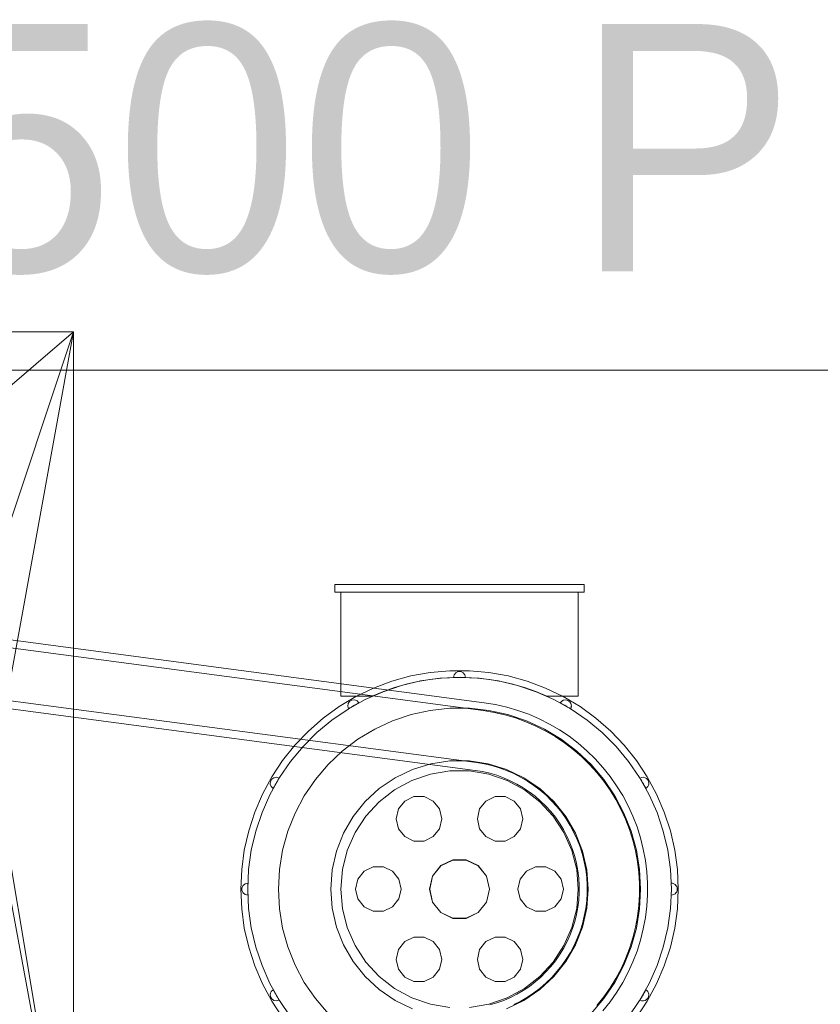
# Model space of a CAD drawing. Header units: millimetres. Extents: x -4738 to 65662, y -68080 to 6847.
# Tile 934 of 1056: x 25776 to 26585, y 1500 to 2495. Entities that reach past the tile are written whole.
import ezdxf

# ---------------------------------------------------------------- set-up
doc = ezdxf.new("R2010")
doc.units = ezdxf.units.MM
doc.layers.add('COTAS_P', color=1, linetype='Continuous', lineweight=0)
doc.layers.add('lateral_briquetadora', color=7, linetype='Continuous', lineweight=0)
doc.dimstyles.new('R19_100', dxfattribs={"dimtxt": 250, "dimasz": 150, "dimexe": 150, "dimexo": 80, "dimgap": 100, "dimtad": 1, "dimtih": 1, "dimtoh": 1, "dimdsep": 46, "dimcen": 0.09, "dimadec": 0, "dimazin": 0, "dimtfac": 1, "dimtdec": 4, "dimtofl": 0, "dimtmove": 0, "dimatfit": 3, "dimfxl": 1, "dimtolj": 1, "dimtzin": 0, "dimarcsym": 0})

# ---------------------------------------------------------------- blocks, each defined once
blk = doc.blocks.new('DIM_R31_7')
at = {"layer": 'COTAS_P'}
for p, q in [((24250.07, 2141), (24400.07, 2186)), ((26750.07, 2141), (26600.07, 2186)), ((24250.07, 1241), (24250.07, 2141)), ((24250.07, 2141), (26750.07, 2141)), ((24250.07, 2141), (24400.07, 2096)), ((26750.07, 2141), (26600.07, 2096)), ((26750.07, 1241), (26750.07, 2141))]:
    blk.add_line(p, q, dxfattribs=at)
blk.add_text('2500 P', height=250, dxfattribs=at).set_placement((25500.07, 2241))

msp = doc.modelspace()

# ---------------------------------------------------------------- linework, layer by layer
at = {"layer": 'lateral_briquetadora'}
for p, q in [((25830.067, 2180), (25350.067, 2180)), ((25830.067, 2180), (25550.067, 1940)), ((25645.775, 2180), (25830.067, 2180)), ((25647.911, 2180), (25830.067, 2180)), ((25650.067, 2180), (25830.067, 2180)), ((25652.224, 2180), (25830.067, 2180)), ((25654.359, 2180), (25830.067, 2180)), ((25656.454, 2180), (25830.067, 2180)), ((25658.487, 2180), (25830.067, 2180)), ((25660.438, 2180), (25830.067, 2180)), ((25662.29, 2180), (25830.067, 2180)), ((25664.024, 2180), (25830.067, 2180)), ((25830.067, 2180), (25665.624, 2180)), ((25830.067, 2180), (25667.074, 2180)), ((25830.067, 2180), (25668.36, 2180)), ((25830.067, 2180), (25669.47, 2180)), ((25830.067, 2180), (25670.393, 2180)), ((25830.067, 2180), (25671.12, 2180)), ((25830.067, 2180), (25671.645, 2180)), ((25830.067, 2180), (25671.962, 2180)), ((25672.067, 2180), (25830.067, 2180)), ((25830.067, 2180), (25750.067, 1940)), ((25750.067, 1740), (25830.067, 2180)), ((25830.067, 1320), (25830.067, 2180)), ((26245.072, 1804.947), (24498.76, 2036.782)), ((26244.019, 1797.017), (24497.707, 2028.852)), ((26237.044, 1744.478), (24490.733, 1976.313)), ((26235.991, 1736.548), (24489.68, 1968.382)), ((26094.067, 1916.6), (26094.067, 1924.6)), ((26094.067, 1924.6), (26346.067, 1924.6)), ((26346.067, 1924.6), (26346.067, 1916.6)), ((26346.067, 1916.6), (26094.067, 1916.6)), ((26100.067, 1811.6), (26100.067, 1916.6)), ((26100.067, 1916.6), (26340.067, 1916.6)), ((26340.067, 1916.6), (26340.067, 1811.6)), ((26151.775, 1826.783), (26170.89, 1832.059)), ((26170.89, 1832.059), (26190.402, 1835.6)), ((26190.402, 1835.6), (26210.152, 1837.377)), ((26210.152, 1837.377), (26229.983, 1837.377)), ((26214.662, 1833.203), (26214.067, 1830.6)), ((26216.327, 1835.291), (26214.662, 1833.203)), ((26218.732, 1836.45), (26216.327, 1835.291)), ((26221.403, 1836.45), (26218.732, 1836.45)), ((26223.808, 1835.291), (26221.403, 1836.45)), ((26225.473, 1833.203), (26223.808, 1835.291)), ((26226.067, 1830.6), (26225.473, 1833.203)), ((26229.983, 1837.377), (26249.733, 1835.6)), ((26249.733, 1835.6), (26269.245, 1832.059)), ((26269.245, 1832.059), (26288.36, 1826.783)), ((26133.209, 1819.816), (26151.775, 1826.783)), ((26142.762, 1816.149), (26161.504, 1822.431)), ((26166.164, 1823.7), (26154.525, 1820.316)), ((26161.504, 1822.431), (26180.745, 1826.956)), ((26177.976, 1826.42), (26166.164, 1823.7)), ((26189.923, 1828.466), (26177.976, 1826.42)), ((26180.745, 1826.956), (26200.322, 1829.687)), ((26201.966, 1829.833), (26189.923, 1828.466)), ((26200.322, 1829.687), (26220.067, 1830.6)), ((26214.068, 1830.516), (26201.966, 1829.833)), ((26214.067, 1830.588), (26214.067, 1830.6)), ((26214.068, 1830.576), (26214.067, 1830.588)), ((26214.068, 1830.564), (26214.068, 1830.576)), ((26214.068, 1830.552), (26214.068, 1830.564)), ((26214.068, 1830.516), (26215.782, 1830.557)), ((26214.068, 1830.54), (26214.068, 1830.552)), ((26214.068, 1830.528), (26214.068, 1830.54)), ((26214.068, 1830.516), (26214.068, 1830.528)), ((26215.782, 1830.557), (26217.496, 1830.585)), ((26217.496, 1830.585), (26219.21, 1830.598)), ((26219.21, 1830.598), (26220.925, 1830.598)), ((26220.067, 1830.6), (26239.813, 1829.687)), ((26220.925, 1830.598), (26222.639, 1830.585)), ((26222.639, 1830.585), (26224.353, 1830.557)), ((26224.353, 1830.557), (26226.067, 1830.516)), ((26226.067, 1830.588), (26226.067, 1830.6)), ((26226.067, 1830.576), (26226.067, 1830.588)), ((26226.067, 1830.564), (26226.067, 1830.576)), ((26226.067, 1830.552), (26226.067, 1830.564)), ((26226.067, 1830.54), (26226.067, 1830.552)), ((26226.067, 1830.528), (26226.067, 1830.54)), ((26226.067, 1830.516), (26226.067, 1830.528)), ((26238.169, 1829.833), (26226.067, 1830.516)), ((26250.212, 1828.466), (26238.169, 1829.833)), ((26239.813, 1829.687), (26259.39, 1826.956)), ((26262.159, 1826.42), (26250.212, 1828.466)), ((26259.39, 1826.956), (26278.631, 1822.431)), ((26273.971, 1823.7), (26262.159, 1826.42)), ((26285.61, 1820.316), (26273.971, 1823.7)), ((26278.631, 1822.431), (26297.373, 1816.149)), ((26288.36, 1826.783), (26306.926, 1819.816)), ((26131.914, 1811.6), (26100.067, 1811.6)), ((26115.343, 1811.212), (26133.209, 1819.816)), ((26124.679, 1808.165), (26142.762, 1816.149)), ((26143.096, 1816.278), (26131.914, 1811.6)), ((26154.525, 1820.316), (26143.096, 1816.278)), ((26297.039, 1816.278), (26285.61, 1820.316)), ((26308.221, 1811.6), (26297.039, 1816.278)), ((26297.373, 1816.149), (26315.455, 1808.165)), ((26306.926, 1819.816), (26324.792, 1811.212)), ((26340.067, 1811.6), (26308.221, 1811.6)), ((26098.319, 1801.041), (26115.343, 1811.212)), ((26107.089, 1801.421), (26107.469, 1804.088)), ((26107.411, 1798.546), (26124.679, 1808.165)), ((26107.469, 1804.088), (26108.978, 1806.32)), ((26108.978, 1806.32), (26111.31, 1807.666)), ((26110.848, 1800.63), (26112.326, 1801.499)), ((26111.31, 1807.666), (26113.997, 1807.857)), ((26112.326, 1801.499), (26113.811, 1802.357)), ((26113.811, 1802.357), (26115.302, 1803.202)), ((26113.997, 1807.857), (26116.497, 1806.853)), ((26115.302, 1803.202), (26116.8, 1804.035)), ((26116.497, 1806.853), (26118.305, 1804.856)), ((26116.8, 1804.035), (26118.305, 1804.856)), ((26256.546, 1803.065), (26245.072, 1804.947)), ((26267.884, 1800.485), (26256.546, 1803.065)), ((26315.455, 1808.165), (26332.724, 1798.546)), ((26321.83, 1804.856), (26323.27, 1806.575)), ((26321.83, 1804.856), (26323.335, 1804.035)), ((26323.27, 1806.575), (26325.242, 1807.645)), ((26323.335, 1804.035), (26324.833, 1803.202)), ((26324.792, 1811.212), (26341.816, 1801.041)), ((26324.833, 1803.202), (26326.324, 1802.357)), ((26325.242, 1807.645), (26327.468, 1807.916)), ((26326.324, 1802.357), (26327.809, 1801.499)), ((26327.468, 1807.916), (26329.638, 1807.351)), ((26327.809, 1801.499), (26329.287, 1800.63)), ((26329.638, 1807.351), (26331.449, 1806.028)), ((26331.449, 1806.028), (26332.648, 1804.133)), ((26332.648, 1804.133), (26333.067, 1801.929)), ((26333.067, 1801.929), (26333.05, 1801.469)), ((26082.276, 1789.385), (26098.319, 1801.041)), ((26091.104, 1787.376), (26107.411, 1798.546)), ((26107.914, 1798.857), (26107.089, 1801.421)), ((26107.914, 1798.857), (26109.378, 1799.749)), ((26109.378, 1799.749), (26110.848, 1800.63)), ((26152.332, 1786.603), (26171.11, 1792.93)), ((26171.11, 1792.93), (26190.461, 1797.189)), ((26190.461, 1797.189), (26210.16, 1799.332)), ((26210.16, 1799.332), (26229.975, 1799.332)), ((26229.975, 1799.332), (26249.674, 1797.189)), ((26255.01, 1795.214), (26244.019, 1797.017)), ((26249.674, 1797.189), (26269.025, 1792.93)), ((26265.87, 1792.742), (26255.01, 1795.214)), ((26276.559, 1789.611), (26265.87, 1792.742)), ((26279.042, 1797.216), (26267.884, 1800.485)), ((26269.025, 1792.93), (26287.803, 1786.603)), ((26289.98, 1793.27), (26279.042, 1797.216)), ((26300.656, 1788.663), (26289.98, 1793.27)), ((26329.287, 1800.63), (26330.757, 1799.749)), ((26330.757, 1799.749), (26332.221, 1798.857)), ((26332.442, 1799.261), (26332.221, 1798.857)), ((26332.63, 1799.682), (26332.442, 1799.261)), ((26332.787, 1800.115), (26332.63, 1799.682)), ((26332.724, 1798.546), (26349.031, 1787.376)), ((26332.909, 1800.559), (26332.787, 1800.115)), ((26332.997, 1801.011), (26332.909, 1800.559)), ((26333.05, 1801.469), (26332.997, 1801.011)), ((26341.816, 1801.041), (26357.859, 1789.385)), ((26067.343, 1776.338), (26082.276, 1789.385)), ((26075.897, 1774.748), (26091.104, 1787.376)), ((26134.349, 1778.283), (26152.332, 1786.603)), ((26287.036, 1785.831), (26276.559, 1789.611)), ((26297.262, 1781.418), (26287.036, 1785.831)), ((26287.803, 1786.603), (26305.786, 1778.283)), ((26311.03, 1783.411), (26300.656, 1788.663)), ((26321.063, 1777.535), (26311.03, 1783.411)), ((26349.031, 1787.376), (26364.238, 1774.748)), ((26357.859, 1789.385), (26372.792, 1776.338)), ((26053.639, 1762.004), (26067.343, 1776.338)), ((26061.92, 1760.771), (26075.897, 1774.748)), ((26117.37, 1768.067), (26134.349, 1778.283)), ((26307.2, 1776.387), (26297.262, 1781.418)), ((26305.786, 1778.283), (26322.765, 1768.067)), ((26316.81, 1770.758), (26307.2, 1776.387)), ((26330.718, 1771.055), (26321.063, 1777.535)), ((26364.238, 1774.748), (26378.215, 1760.771)), ((26372.792, 1776.338), (26386.496, 1762.004)), ((26041.275, 1746.501), (26053.639, 1762.004)), ((26101.596, 1756.076), (26117.37, 1768.067)), ((26326.059, 1764.552), (26316.81, 1770.758)), ((26322.765, 1768.067), (26338.539, 1756.076)), ((26334.911, 1757.792), (26326.059, 1764.552)), ((26339.959, 1763.998), (26330.718, 1771.055)), ((26348.75, 1756.388), (26339.959, 1763.998)), ((26386.496, 1762.004), (26398.86, 1746.501)), ((26049.292, 1745.564), (26061.92, 1760.771)), ((26087.21, 1742.449), (26101.596, 1756.076)), ((26343.332, 1750.502), (26334.911, 1757.792)), ((26338.539, 1756.076), (26352.925, 1742.449)), ((26357.06, 1748.255), (26348.75, 1756.388)), ((26378.215, 1760.771), (26390.843, 1745.564)), ((26030.35, 1729.951), (26041.275, 1746.501)), ((26038.121, 1729.256), (26049.292, 1745.564)), ((26074.382, 1727.347), (26087.21, 1742.449)), ((26172.573, 1737.614), (26191.14, 1743.341)), ((26191.14, 1743.341), (26210.353, 1746.236)), ((26210.353, 1746.236), (26229.782, 1746.236)), ((26229.782, 1746.236), (26248.995, 1743.341)), ((26244.835, 1743.2), (26237.044, 1744.478)), ((26252.532, 1741.448), (26244.835, 1743.2)), ((26248.995, 1743.341), (26267.562, 1737.614)), ((26351.292, 1742.712), (26343.332, 1750.502)), ((26358.76, 1734.449), (26351.292, 1742.712)), ((26352.925, 1742.449), (26365.753, 1727.347)), ((26364.857, 1739.629), (26357.06, 1748.255)), ((26390.843, 1745.564), (26402.014, 1729.256)), ((26398.86, 1746.501), (26409.785, 1729.951)), ((25820.656, 1320), (25750.067, 1740)), ((26155.067, 1729.183), (26172.573, 1737.614)), ((26171.864, 1726.493), (26190.609, 1732.928)), ((26190.609, 1732.928), (26210.158, 1736.19)), ((26210.158, 1736.19), (26229.977, 1736.19)), ((26229.977, 1736.19), (26249.526, 1732.928)), ((26243.299, 1735.349), (26235.991, 1736.548)), ((26250.519, 1733.706), (26243.299, 1735.349)), ((26249.526, 1732.928), (26268.271, 1726.493)), ((26257.625, 1731.624), (26250.519, 1733.706)), ((26260.108, 1739.228), (26252.532, 1741.448)), ((26267.534, 1736.55), (26260.108, 1739.228)), ((26274.783, 1733.421), (26267.534, 1736.55)), ((26267.562, 1737.614), (26285.067, 1729.183)), ((26281.826, 1729.856), (26274.783, 1733.421)), ((26365.709, 1725.744), (26358.76, 1734.449)), ((26372.111, 1730.542), (26364.857, 1739.629)), ((26020.953, 1712.488), (26030.35, 1729.951)), ((26028.503, 1711.988), (26038.121, 1729.256)), ((26028.811, 1722.67), (26029.001, 1725.357)), ((26029.815, 1720.171), (26028.811, 1722.67)), ((26029.001, 1725.357), (26030.348, 1727.69)), ((26030.348, 1727.69), (26032.58, 1729.198)), ((26032.58, 1729.198), (26035.246, 1729.578)), ((26033.466, 1721.365), (26034.311, 1722.857)), ((26034.311, 1722.857), (26035.168, 1724.341)), ((26035.168, 1724.341), (26036.037, 1725.819)), ((26035.246, 1729.578), (26037.811, 1728.754)), ((26036.037, 1725.819), (26036.918, 1727.29)), ((26036.918, 1727.29), (26037.811, 1728.754)), ((26063.263, 1710.946), (26074.382, 1727.347)), ((26139.014, 1718.238), (26155.067, 1729.183)), ((26154.434, 1717.06), (26171.864, 1726.493)), ((26264.591, 1729.111), (26257.625, 1731.624)), ((26271.389, 1726.177), (26264.591, 1729.111)), ((26268.271, 1726.493), (26285.701, 1717.06)), ((26277.996, 1722.832), (26271.389, 1726.177)), ((26284.386, 1719.09), (26277.996, 1722.832)), ((26288.638, 1725.866), (26281.826, 1729.856)), ((26285.067, 1729.183), (26301.121, 1718.238)), ((26295.193, 1721.467), (26288.638, 1725.866)), ((26372.113, 1716.631), (26365.709, 1725.744)), ((26365.753, 1727.347), (26376.872, 1710.946)), ((26378.796, 1721.028), (26372.111, 1730.542)), ((26402.014, 1729.256), (26411.632, 1711.988)), ((26402.324, 1728.754), (26403.992, 1729.433)), ((26402.324, 1728.754), (26403.217, 1727.29)), ((26403.217, 1727.29), (26404.098, 1725.819)), ((26403.992, 1729.433), (26405.785, 1729.587)), ((26404.098, 1725.819), (26404.967, 1724.341)), ((26404.967, 1724.341), (26405.824, 1722.857)), ((26405.785, 1729.587), (26407.544, 1729.203)), ((26405.824, 1722.857), (26406.669, 1721.365)), ((26407.544, 1729.203), (26409.11, 1728.313)), ((26409.11, 1728.313), (26410.341, 1727)), ((26409.785, 1729.951), (26419.182, 1712.488)), ((26410.341, 1727), (26411.127, 1725.38)), ((26411.328, 1722.694), (26411.123, 1721.809)), ((26411.127, 1725.38), (26411.397, 1723.6)), ((26411.397, 1723.6), (26411.328, 1722.694)), ((26013.16, 1694.254), (26020.953, 1712.488)), ((26020.518, 1693.906), (26028.503, 1711.988)), ((26031.811, 1718.362), (26029.815, 1720.171)), ((26031.811, 1718.362), (26032.632, 1719.867)), ((26032.632, 1719.867), (26033.466, 1721.365)), ((26124.771, 1705.022), (26139.014, 1718.238)), ((26138.794, 1704.887), (26154.434, 1717.06)), ((26290.534, 1714.964), (26284.386, 1719.09)), ((26285.701, 1717.06), (26301.341, 1704.887)), ((26296.419, 1710.469), (26290.534, 1714.964)), ((26301.467, 1716.675), (26295.193, 1721.467)), ((26301.121, 1718.238), (26315.364, 1705.022)), ((26307.436, 1711.509), (26301.467, 1716.675)), ((26377.947, 1707.143), (26372.113, 1716.631)), ((26384.887, 1711.123), (26378.796, 1721.028)), ((26406.669, 1721.365), (26407.503, 1719.867)), ((26407.503, 1719.867), (26408.324, 1718.362)), ((26409.081, 1718.864), (26408.324, 1718.362)), ((26409.754, 1719.475), (26409.081, 1718.864)), ((26410.327, 1720.18), (26409.754, 1719.475)), ((26410.787, 1720.964), (26410.327, 1720.18)), ((26411.123, 1721.809), (26410.787, 1720.964)), ((26411.632, 1711.988), (26419.617, 1693.906)), ((26419.182, 1712.488), (26426.975, 1694.254)), ((26053.981, 1693.44), (26063.263, 1710.946)), ((26112.656, 1689.832), (26124.771, 1705.022)), ((26125.371, 1690.306), (26138.794, 1704.887)), ((26158.345, 1697.593), (26164.727, 1705.596)), ((26164.727, 1705.596), (26173.95, 1710.037)), ((26173.95, 1710.037), (26184.185, 1710.037)), ((26184.185, 1710.037), (26193.408, 1705.596)), ((26193.408, 1705.596), (26199.79, 1697.593)), ((26240.345, 1697.593), (26246.727, 1705.596)), ((26246.727, 1705.596), (26255.95, 1710.037)), ((26255.95, 1710.037), (26266.185, 1710.037)), ((26266.185, 1710.037), (26275.408, 1705.596)), ((26275.408, 1705.596), (26281.79, 1697.593)), ((26302.018, 1705.623), (26296.419, 1710.469)), ((26301.341, 1704.887), (26314.764, 1690.306)), ((26307.31, 1700.443), (26302.018, 1705.623)), ((26313.078, 1705.987), (26307.436, 1711.509)), ((26318.372, 1700.13), (26313.078, 1705.987)), ((26315.364, 1705.022), (26327.479, 1689.832)), ((26376.872, 1710.946), (26386.154, 1693.44)), ((26383.19, 1697.316), (26377.947, 1707.143)), ((26390.36, 1700.864), (26384.887, 1711.123)), ((25819.673, 1320), (25750.067, 1695)), ((26007.032, 1675.394), (26013.16, 1694.254)), ((26014.237, 1675.164), (26020.518, 1693.906)), ((26046.647, 1675.032), (26053.981, 1693.44)), ((26156.067, 1687.614), (26158.345, 1697.593)), ((26199.79, 1697.593), (26202.067, 1687.614)), ((26238.067, 1687.614), (26240.345, 1697.593)), ((26281.79, 1697.593), (26284.067, 1687.614)), ((26312.275, 1694.95), (26307.31, 1700.443)), ((26316.895, 1689.163), (26312.275, 1694.95)), ((26323.297, 1693.96), (26318.372, 1700.13)), ((26327.836, 1687.501), (26323.297, 1693.96)), ((26387.822, 1687.187), (26383.19, 1697.316)), ((26386.154, 1693.44), (26393.488, 1675.032)), ((26395.195, 1690.29), (26390.36, 1700.864)), ((26419.617, 1693.906), (26425.898, 1675.164)), ((26426.975, 1694.254), (26433.103, 1675.394)), ((26102.942, 1673.005), (26112.656, 1689.832)), ((26114.531, 1673.714), (26125.371, 1690.306)), ((26158.345, 1677.635), (26156.067, 1687.614)), ((26202.067, 1687.614), (26199.79, 1677.635)), ((26240.345, 1677.635), (26238.067, 1687.614)), ((26284.067, 1687.614), (26281.79, 1677.635)), ((26314.764, 1690.306), (26325.604, 1673.714)), ((26321.153, 1683.104), (26316.895, 1689.163)), ((26325.031, 1676.796), (26321.153, 1683.104)), ((26327.479, 1689.832), (26337.193, 1673.005)), ((26331.971, 1680.776), (26327.836, 1687.501)), ((26391.825, 1676.794), (26387.822, 1687.187)), ((26399.375, 1679.44), (26395.195, 1690.29)), ((26002.619, 1656.061), (26007.032, 1675.394)), ((26009.711, 1655.922), (26014.237, 1675.164)), ((26041.346, 1655.94), (26046.647, 1675.032)), ((26095.843, 1654.918), (26102.942, 1673.005)), ((26106.569, 1655.564), (26114.531, 1673.714)), ((26164.727, 1669.632), (26158.345, 1677.635)), ((26199.79, 1677.635), (26193.408, 1669.632)), ((26246.727, 1669.632), (26240.345, 1677.635)), ((26281.79, 1677.635), (26275.408, 1669.632)), ((26328.517, 1670.263), (26325.031, 1676.796)), ((26325.604, 1673.714), (26333.566, 1655.564)), ((26335.687, 1673.811), (26331.971, 1680.776)), ((26338.97, 1666.632), (26335.687, 1673.811)), ((26337.193, 1673.005), (26344.292, 1654.918)), ((26395.186, 1666.175), (26391.825, 1676.794)), ((26393.488, 1675.032), (26398.789, 1655.94)), ((26402.883, 1668.354), (26399.375, 1679.44)), ((26425.898, 1675.164), (26430.424, 1655.922)), ((26433.103, 1675.394), (26437.516, 1656.061)), ((26173.95, 1665.191), (26164.727, 1669.632)), ((26184.185, 1665.191), (26173.95, 1665.191)), ((26193.408, 1669.632), (26184.185, 1665.191)), ((26255.95, 1665.191), (26246.727, 1669.632)), ((26266.185, 1665.191), (26255.95, 1665.191)), ((26275.408, 1669.632), (26266.185, 1665.191)), ((26331.596, 1663.529), (26328.517, 1670.263)), ((26334.258, 1656.619), (26331.596, 1663.529)), ((26341.808, 1659.265), (26338.97, 1666.632)), ((26397.89, 1655.37), (26395.186, 1666.175)), ((26405.706, 1657.074), (26402.883, 1668.354)), ((25999.957, 1636.41), (26002.619, 1656.061)), ((26006.98, 1636.345), (26009.711, 1655.922)), ((26038.14, 1636.386), (26041.346, 1655.94)), ((26091.519, 1635.975), (26095.843, 1654.918)), ((26101.704, 1636.351), (26106.569, 1655.564)), ((26333.566, 1655.564), (26338.431, 1636.351)), ((26336.492, 1649.559), (26334.258, 1656.619)), ((26344.19, 1651.738), (26341.808, 1659.265)), ((26344.292, 1654.918), (26348.615, 1635.975)), ((26399.929, 1644.42), (26397.89, 1655.37)), ((26398.789, 1655.94), (26401.995, 1636.386)), ((26407.835, 1645.643), (26405.706, 1657.074)), ((26430.424, 1655.922), (26433.155, 1636.345)), ((26437.516, 1656.061), (26440.178, 1636.41)), ((26201.113, 1640.368), (26213.303, 1646.238)), ((26213.356, 1646.006), (26201.261, 1640.182)), ((26213.303, 1646.238), (26226.832, 1646.238)), ((26226.779, 1646.006), (26213.356, 1646.006)), ((26238.873, 1640.182), (26226.779, 1646.006)), ((26226.832, 1646.238), (26239.022, 1640.368)), ((26338.29, 1642.376), (26336.492, 1649.559)), ((26339.645, 1635.096), (26338.29, 1642.376)), ((26346.107, 1644.08), (26344.19, 1651.738)), ((26347.551, 1636.319), (26346.107, 1644.08)), ((26401.294, 1633.366), (26399.929, 1644.42)), ((26409.26, 1634.103), (26407.835, 1645.643)), ((25999.067, 1616.6), (25999.957, 1636.41)), ((26006.067, 1616.6), (26006.98, 1636.345)), ((26037.067, 1616.6), (26038.14, 1636.386)), ((26090.067, 1616.6), (26091.519, 1635.975)), ((26100.067, 1616.6), (26101.704, 1636.351)), ((26117.345, 1626.579), (26123.727, 1634.582)), ((26123.727, 1634.582), (26132.95, 1639.023)), ((26132.95, 1639.023), (26143.185, 1639.023)), ((26143.185, 1639.023), (26152.408, 1634.582)), ((26152.408, 1634.582), (26158.79, 1626.579)), ((26192.678, 1629.79), (26201.113, 1640.368)), ((26201.261, 1640.182), (26192.892, 1629.687)), ((26247.243, 1629.687), (26238.873, 1640.182)), ((26239.022, 1640.368), (26247.457, 1629.79)), ((26281.345, 1626.579), (26287.727, 1634.582)), ((26287.727, 1634.582), (26296.95, 1639.023)), ((26296.95, 1639.023), (26307.185, 1639.023)), ((26307.185, 1639.023), (26316.408, 1634.582)), ((26316.408, 1634.582), (26322.79, 1626.579)), ((26338.431, 1636.351), (26340.067, 1616.6)), ((26340.553, 1627.747), (26339.645, 1635.096)), ((26348.519, 1628.484), (26347.551, 1636.319)), ((26348.615, 1635.975), (26350.067, 1616.6)), ((26401.98, 1622.25), (26401.294, 1633.366)), ((26401.995, 1636.386), (26403.067, 1616.6)), ((26409.976, 1622.498), (26409.26, 1634.103)), ((26433.155, 1636.345), (26434.067, 1616.6)), ((26440.178, 1636.41), (26441.067, 1616.6)), ((26003.518, 1622.032), (26006.152, 1622.599)), ((26006.129, 1621.743), (26006.152, 1622.599)), ((26115.067, 1616.6), (26117.345, 1626.579)), ((26158.79, 1626.579), (26161.067, 1616.6)), ((26189.667, 1616.6), (26192.678, 1629.79)), ((26192.892, 1629.687), (26189.905, 1616.6)), ((26250.23, 1616.6), (26247.243, 1629.687)), ((26247.457, 1629.79), (26250.467, 1616.6)), ((26279.067, 1616.6), (26281.345, 1626.579)), ((26322.79, 1626.579), (26325.067, 1616.6)), ((26341.009, 1620.356), (26340.553, 1627.747)), ((26349.005, 1620.604), (26348.519, 1628.484)), ((26409.981, 1610.87), (26409.976, 1622.498)), ((26433.983, 1622.599), (26434.006, 1621.743)), ((26433.983, 1622.599), (26435.332, 1622.465)), ((26435.332, 1622.465), (26436.617, 1622.032)), ((25999.957, 1596.79), (25999.067, 1616.6)), ((26000.221, 1617.947), (26001.399, 1620.369)), ((26000.221, 1615.253), (26000.221, 1617.947)), ((26001.399, 1612.831), (26000.221, 1615.253)), ((26001.399, 1620.369), (26003.518, 1622.032)), ((26003.518, 1611.168), (26001.399, 1612.831)), ((26006.067, 1616.6), (26006.069, 1617.457)), ((26006.98, 1596.855), (26006.067, 1616.6)), ((26006.069, 1615.743), (26006.067, 1616.6)), ((26006.069, 1617.457), (26006.074, 1618.314)), ((26006.074, 1614.886), (26006.069, 1615.743)), ((26006.074, 1618.314), (26006.083, 1619.171)), ((26006.083, 1614.029), (26006.074, 1614.886)), ((26006.083, 1619.171), (26006.095, 1620.029)), ((26006.095, 1613.171), (26006.083, 1614.029)), ((26006.095, 1620.029), (26006.11, 1620.886)), ((26006.11, 1612.314), (26006.095, 1613.171)), ((26006.11, 1620.886), (26006.129, 1621.743)), ((26038.14, 1596.814), (26037.067, 1616.6)), ((26091.519, 1597.225), (26090.067, 1616.6)), ((26101.704, 1596.849), (26100.067, 1616.6)), ((26117.345, 1606.621), (26115.067, 1616.6)), ((26161.067, 1616.6), (26158.79, 1606.621)), ((26192.678, 1603.41), (26189.667, 1616.6)), ((26189.905, 1616.6), (26192.892, 1603.513)), ((26247.243, 1603.513), (26250.23, 1616.6)), ((26250.467, 1616.6), (26247.457, 1603.41)), ((26281.345, 1606.621), (26279.067, 1616.6)), ((26325.067, 1616.6), (26322.79, 1606.621)), ((26340.067, 1616.6), (26338.431, 1596.849)), ((26340.563, 1605.56), (26341.012, 1612.951)), ((26341.012, 1612.951), (26341.009, 1620.356)), ((26348.529, 1604.83), (26349.009, 1612.71)), ((26350.067, 1616.6), (26348.615, 1597.225)), ((26349.009, 1612.71), (26349.005, 1620.604)), ((26401.985, 1611.112), (26401.98, 1622.25)), ((26403.067, 1616.6), (26401.995, 1596.814)), ((26434.067, 1616.6), (26433.155, 1596.855)), ((26434.006, 1621.743), (26434.025, 1620.886)), ((26434.025, 1620.886), (26434.04, 1620.029)), ((26434.04, 1613.171), (26434.025, 1612.314)), ((26434.04, 1620.029), (26434.052, 1619.171)), ((26434.052, 1614.029), (26434.04, 1613.171)), ((26434.052, 1619.171), (26434.061, 1618.314)), ((26434.061, 1614.886), (26434.052, 1614.029)), ((26434.061, 1618.314), (26434.066, 1617.457)), ((26434.066, 1615.743), (26434.061, 1614.886)), ((26434.066, 1617.457), (26434.067, 1616.6)), ((26434.067, 1616.6), (26434.066, 1615.743)), ((26436.617, 1622.032), (26437.771, 1621.321)), ((26437.771, 1621.321), (26438.736, 1620.369)), ((26438.736, 1612.831), (26437.771, 1611.879)), ((26438.736, 1620.369), (26439.463, 1619.225)), ((26439.463, 1613.975), (26438.736, 1612.831)), ((26439.463, 1619.225), (26439.914, 1617.947)), ((26439.914, 1615.253), (26439.463, 1613.975)), ((26439.914, 1617.947), (26440.067, 1616.6)), ((26440.067, 1616.6), (26439.914, 1615.253)), ((26441.067, 1616.6), (26440.178, 1596.79)), ((26006.152, 1610.601), (26003.518, 1611.168)), ((26006.129, 1611.457), (26006.11, 1612.314)), ((26006.152, 1610.601), (26006.129, 1611.457)), ((26123.727, 1598.618), (26117.345, 1606.621)), ((26158.79, 1606.621), (26152.408, 1598.618)), ((26201.113, 1592.832), (26192.678, 1603.41)), ((26192.892, 1603.513), (26201.261, 1593.018)), ((26238.873, 1593.018), (26247.243, 1603.513)), ((26247.457, 1603.41), (26239.022, 1592.832)), ((26287.727, 1598.618), (26281.345, 1606.621)), ((26322.79, 1606.621), (26316.408, 1598.618)), ((26339.662, 1598.21), (26340.563, 1605.56)), ((26347.569, 1596.994), (26348.529, 1604.83)), ((26401.308, 1599.994), (26401.985, 1611.112)), ((26409.275, 1599.264), (26409.981, 1610.87)), ((26434.006, 1611.457), (26433.983, 1610.601)), ((26435.332, 1610.735), (26433.983, 1610.601)), ((26434.025, 1612.314), (26434.006, 1611.457)), ((26436.617, 1611.168), (26435.332, 1610.735)), ((26437.771, 1611.879), (26436.617, 1611.168)), ((26002.619, 1577.139), (25999.957, 1596.79)), ((26009.711, 1577.278), (26006.98, 1596.855)), ((26041.346, 1577.26), (26038.14, 1596.814)), ((26095.843, 1578.282), (26091.519, 1597.225)), ((26106.569, 1577.636), (26101.704, 1596.849)), ((26132.95, 1594.177), (26123.727, 1598.618)), ((26143.185, 1594.177), (26132.95, 1594.177)), ((26152.408, 1598.618), (26143.185, 1594.177)), ((26213.303, 1586.962), (26201.113, 1592.832)), ((26201.261, 1593.018), (26213.356, 1587.194)), ((26226.779, 1587.194), (26238.873, 1593.018)), ((26239.022, 1592.832), (26226.832, 1586.962)), ((26296.95, 1594.177), (26287.727, 1598.618)), ((26307.185, 1594.177), (26296.95, 1594.177)), ((26316.408, 1598.618), (26307.185, 1594.177)), ((26338.431, 1596.849), (26333.566, 1577.636)), ((26338.313, 1590.929), (26339.662, 1598.21)), ((26348.615, 1597.225), (26344.292, 1578.282)), ((26346.131, 1589.232), (26347.569, 1596.994)), ((26401.995, 1596.814), (26398.789, 1577.26)), ((26399.953, 1588.939), (26401.308, 1599.994)), ((26407.86, 1587.723), (26409.275, 1599.264)), ((26433.155, 1596.855), (26430.424, 1577.278)), ((26440.178, 1596.79), (26437.516, 1577.139)), ((26226.832, 1586.962), (26213.303, 1586.962)), ((26213.356, 1587.194), (26226.779, 1587.194)), ((26334.293, 1576.682), (26336.521, 1583.744)), ((26336.521, 1583.744), (26338.313, 1590.929)), ((26344.221, 1581.572), (26346.131, 1589.232)), ((26397.924, 1577.987), (26399.953, 1588.939)), ((26405.742, 1576.29), (26407.86, 1587.723)), ((26007.032, 1557.806), (26002.619, 1577.139)), ((26014.237, 1558.036), (26009.711, 1577.278)), ((26046.647, 1558.168), (26041.346, 1577.26)), ((26102.942, 1560.195), (26095.843, 1578.282)), ((26114.531, 1559.486), (26106.569, 1577.636)), ((26333.566, 1577.636), (26325.604, 1559.486)), ((26331.638, 1569.77), (26334.293, 1576.682)), ((26344.292, 1578.282), (26337.193, 1560.195)), ((26339.014, 1566.674), (26341.846, 1574.043)), ((26341.846, 1574.043), (26344.221, 1581.572)), ((26398.789, 1577.26), (26393.488, 1558.168)), ((26395.229, 1567.18), (26397.924, 1577.987)), ((26402.929, 1565.008), (26405.742, 1576.29)), ((26430.424, 1577.278), (26425.898, 1558.036)), ((26437.516, 1577.139), (26433.103, 1557.806)), ((26158.345, 1555.565), (26164.727, 1563.568)), ((26164.727, 1563.568), (26173.95, 1568.009)), ((26173.95, 1568.009), (26184.185, 1568.009)), ((26184.185, 1568.009), (26193.408, 1563.568)), ((26193.408, 1563.568), (26199.79, 1555.565)), ((26240.345, 1555.565), (26246.727, 1563.568)), ((26246.727, 1563.568), (26255.95, 1568.009)), ((26255.95, 1568.009), (26266.185, 1568.009)), ((26266.185, 1568.009), (26275.408, 1563.568)), ((26275.408, 1563.568), (26281.79, 1555.565)), ((26325.085, 1556.497), (26328.564, 1563.033)), ((26328.564, 1563.033), (26331.638, 1569.77)), ((26335.738, 1559.491), (26339.014, 1566.674)), ((26391.878, 1556.558), (26395.229, 1567.18)), ((26399.431, 1553.919), (26402.929, 1565.008)), ((26013.16, 1538.946), (26007.032, 1557.806)), ((26020.518, 1539.294), (26014.237, 1558.036)), ((26053.981, 1539.76), (26046.647, 1558.168)), ((26112.656, 1543.368), (26102.942, 1560.195)), ((26125.371, 1542.894), (26114.531, 1559.486)), ((26156.067, 1545.586), (26158.345, 1555.565)), ((26199.79, 1555.565), (26202.067, 1545.586)), ((26238.067, 1545.586), (26240.345, 1555.565)), ((26281.79, 1555.565), (26284.067, 1545.586)), ((26325.604, 1559.486), (26314.764, 1542.894)), ((26321.211, 1550.185), (26325.085, 1556.497)), ((26337.193, 1560.195), (26327.479, 1543.368)), ((26332.028, 1552.523), (26335.738, 1559.491)), ((26393.488, 1558.168), (26386.154, 1539.76)), ((26387.884, 1546.161), (26391.878, 1556.558)), ((26395.261, 1543.065), (26399.431, 1553.919)), ((26425.898, 1558.036), (26419.617, 1539.294)), ((26433.103, 1557.806), (26426.975, 1538.946)), ((26124.771, 1528.178), (26112.656, 1543.368)), ((26138.794, 1528.313), (26125.371, 1542.894)), ((26158.345, 1535.607), (26156.067, 1545.586)), ((26202.067, 1545.586), (26199.79, 1535.607)), ((26240.345, 1535.607), (26238.067, 1545.586)), ((26284.067, 1545.586), (26281.79, 1535.607)), ((26314.764, 1542.894), (26301.341, 1528.313)), ((26312.345, 1538.332), (26316.96, 1544.123)), ((26327.479, 1543.368), (26315.364, 1528.178)), ((26316.96, 1544.123), (26321.211, 1550.185)), ((26323.366, 1539.331), (26327.899, 1545.794)), ((26327.899, 1545.794), (26332.028, 1552.523)), ((26383.261, 1536.028), (26387.884, 1546.161)), ((26390.435, 1532.487), (26395.261, 1543.065)), ((26020.953, 1520.712), (26013.16, 1538.946)), ((26028.503, 1521.212), (26020.518, 1539.294)), ((26063.263, 1522.254), (26053.981, 1539.76)), ((26164.727, 1527.604), (26158.345, 1535.607)), ((26199.79, 1535.607), (26193.408, 1527.604)), ((26246.727, 1527.604), (26240.345, 1535.607)), ((26281.79, 1535.607), (26275.408, 1527.604)), ((26302.097, 1527.65), (26307.384, 1532.834)), ((26307.384, 1532.834), (26312.345, 1538.332)), ((26313.157, 1527.296), (26318.446, 1533.157)), ((26318.446, 1533.157), (26323.366, 1539.331)), ((26386.154, 1539.76), (26376.872, 1522.254)), ((26378.027, 1526.197), (26383.261, 1536.028)), ((26419.617, 1539.294), (26411.632, 1521.212)), ((26426.975, 1538.946), (26419.182, 1520.712)), ((26139.014, 1514.962), (26124.771, 1528.178)), ((26154.434, 1516.14), (26138.794, 1528.313)), ((26173.95, 1523.163), (26164.727, 1527.604)), ((26184.185, 1523.163), (26173.95, 1523.163)), ((26193.408, 1527.604), (26184.185, 1523.163)), ((26255.95, 1523.163), (26246.727, 1527.604)), ((26266.185, 1523.163), (26255.95, 1523.163)), ((26275.408, 1527.604), (26266.185, 1523.163)), ((26301.341, 1528.313), (26285.701, 1516.14)), ((26296.502, 1522.799), (26302.097, 1527.65)), ((26315.364, 1528.178), (26301.121, 1514.962)), ((26307.52, 1521.769), (26313.157, 1527.296)), ((26372.201, 1516.704), (26378.027, 1526.197)), ((26384.97, 1522.223), (26390.435, 1532.487)), ((26030.35, 1503.249), (26020.953, 1520.712)), ((26038.121, 1503.944), (26028.503, 1521.212)), ((26028.811, 1510.53), (26029.815, 1513.029)), ((26029.815, 1513.029), (26031.811, 1514.838)), ((26032.632, 1513.333), (26031.811, 1514.838)), ((26033.466, 1511.835), (26032.632, 1513.333)), ((26074.382, 1505.853), (26063.263, 1522.254)), ((26155.067, 1504.017), (26139.014, 1514.962)), ((26171.864, 1506.707), (26154.434, 1516.14)), ((26285.701, 1516.14), (26268.271, 1506.707)), ((26278.09, 1510.419), (26284.476, 1514.167)), ((26284.476, 1514.167), (26290.622, 1518.299)), ((26301.121, 1514.962), (26285.067, 1504.017)), ((26290.622, 1518.299), (26296.502, 1522.799)), ((26295.286, 1511.8), (26301.556, 1516.597)), ((26301.556, 1516.597), (26307.52, 1521.769)), ((26376.872, 1522.254), (26365.753, 1505.853)), ((26365.806, 1507.585), (26372.201, 1516.704)), ((26378.889, 1512.313), (26384.97, 1522.223)), ((26411.632, 1521.212), (26402.014, 1503.944)), ((26407.503, 1513.333), (26406.669, 1511.835)), ((26408.324, 1514.838), (26407.503, 1513.333)), ((26408.324, 1514.838), (26409.081, 1514.336)), ((26409.081, 1514.336), (26409.754, 1513.725)), ((26409.754, 1513.725), (26410.327, 1513.02)), ((26419.182, 1520.712), (26409.785, 1503.249)), ((26410.327, 1513.02), (26410.787, 1512.236)), ((26029.001, 1507.843), (26028.811, 1510.53)), ((26030.348, 1505.51), (26029.001, 1507.843)), ((26032.58, 1504.002), (26030.348, 1505.51)), ((26041.275, 1486.699), (26030.35, 1503.249)), ((26035.246, 1503.622), (26032.58, 1504.002)), ((26034.311, 1510.343), (26033.466, 1511.835)), ((26035.168, 1508.859), (26034.311, 1510.343)), ((26036.037, 1507.381), (26035.168, 1508.859)), ((26037.811, 1504.446), (26035.246, 1503.622)), ((26036.918, 1505.91), (26036.037, 1507.381)), ((26037.811, 1504.446), (26036.918, 1505.91)), ((26049.292, 1487.636), (26038.121, 1503.944)), ((26087.21, 1490.751), (26074.382, 1505.853)), ((26172.573, 1495.586), (26155.067, 1504.017)), ((26190.609, 1500.272), (26171.864, 1506.707)), ((26268.271, 1506.707), (26249.526, 1500.272)), ((26257.727, 1501.61), (26264.69, 1504.129)), ((26264.69, 1504.129), (26271.486, 1507.069)), ((26285.067, 1504.017), (26267.562, 1495.586)), ((26271.486, 1507.069), (26278.09, 1510.419)), ((26274.886, 1499.827), (26281.926, 1503.399)), ((26281.926, 1503.399), (26288.735, 1507.395)), ((26288.735, 1507.395), (26295.286, 1511.8)), ((26365.753, 1505.853), (26352.925, 1490.751)), ((26358.865, 1498.874), (26365.806, 1507.585)), ((26372.212, 1502.793), (26378.889, 1512.313)), ((26402.014, 1503.944), (26390.843, 1487.636)), ((26409.785, 1503.249), (26398.86, 1486.699)), ((26403.217, 1505.91), (26402.324, 1504.446)), ((26403.992, 1503.767), (26402.324, 1504.446)), ((26404.098, 1507.381), (26403.217, 1505.91)), ((26405.785, 1503.613), (26403.992, 1503.767)), ((26404.967, 1508.859), (26404.098, 1507.381)), ((26405.824, 1510.343), (26404.967, 1508.859)), ((26407.544, 1503.997), (26405.785, 1503.613)), ((26406.669, 1511.835), (26405.824, 1510.343)), ((26409.11, 1504.887), (26407.544, 1503.997)), ((26410.341, 1506.2), (26409.11, 1504.887)), ((26411.127, 1507.82), (26410.341, 1506.2)), ((26410.787, 1512.236), (26411.123, 1511.391)), ((26411.123, 1511.391), (26411.328, 1510.506)), ((26411.397, 1509.6), (26411.127, 1507.82)), ((26411.328, 1510.506), (26411.397, 1509.6)), ((26210.158, 1497.01), (26190.609, 1500.272)), ((26249.526, 1500.272), (26229.977, 1497.01)), ((26250.623, 1499.521), (26257.727, 1501.61)), ((26364.966, 1493.7), (26372.212, 1502.793))]:
    msp.add_line(p, q, dxfattribs=at)

# ---------------------------------------------------------------- dimensions: what is measured, and where the dimension line sits
at = {"layer": 'COTAS_P'}
dim = msp.add_aligned_dim(p1=(24250.067, 1241), p2=(26750.067, 1241), distance=900, text='<> P', dimstyle='R19_100', dxfattribs=at)
dim.commit()
dim.dimension.update_dxf_attribs({"geometry": 'DIM_R31_7', "text_midpoint": (25500.067, 2141)})

doc.saveas('drawing.dxf')
